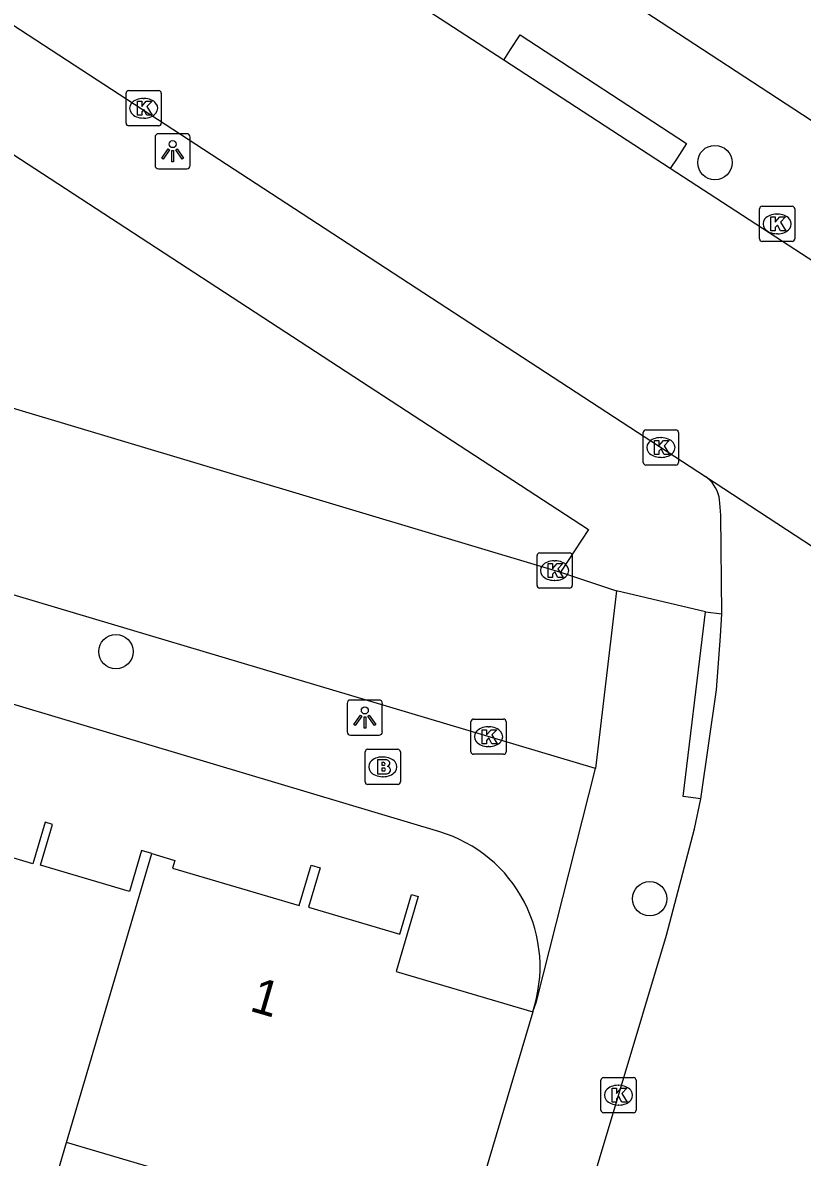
# Model space of a CAD drawing. Extents: x 162186 to 163152, y 385513 to 386513.
# Drawn here: x 162710.09 to 162732.25, y 386250.42 to 386282.66 of the extents above; entities that cross this region are included whole.
import ezdxf

# ---------------------------------------------------------------- set-up
doc = ezdxf.new("R2010")
doc.units = 0
for name, color, linetype in [('IMGEO_Boom', 7, 'Continuous'), ('IMGEO_Brandkraan', 7, 'Continuous'), ('IMGEO_Kolk', 7, 'Continuous'), ('IMGEO_Lichtpunt', 7, 'Continuous'), ('IMGEO_Pand', 7, 'Continuous'), ('IMGEO_Pand_nummerreeks', 7, 'Continuous'), ('IMGEO_Rijbaan_lokaal_gesloten', 7, 'Continuous'), ('IMGEO_Rijbaan_lokaal_open', 7, 'Continuous'), ('IMGEO_Voetpad_open', 7, 'Continuous')]:
    doc.layers.add(name, color=color, linetype=linetype)

msp = doc.modelspace()

# ---------------------------------------------------------------- linework, layer by layer
at = {"layer": 'IMGEO_Boom'}
for centre in [(162729.769, 386278.685), (162712.739, 386264.788), (162727.916, 386257.766)]:
    msp.add_circle(centre, 0.489, dxfattribs=at)
at = {"layer": 'IMGEO_Brandkraan'}
for p, q in [((162719.826, 386261.089), (162719.826, 386261.941)), ((162719.901, 386262.015), (162720.753, 386262.015)), ((162720.314, 386261.795), (162720.339, 386261.795)), ((162720.827, 386261.941), (162720.827, 386261.089)), ((162720.337, 386261.235), (162720.312, 386261.235)), ((162720.753, 386261.015), (162719.901, 386261.015))]:
    msp.add_line(p, q, dxfattribs=at)
for points in [[(162719.826, 386261.089), (162719.826, 386261.941)], [(162719.901, 386262.015), (162720.753, 386262.015)], [(162720.827, 386261.941), (162720.827, 386261.089)], [(162720.174, 386261.715), (162720.174, 386261.315), (162720.387, 386261.315)], [(162720.405, 386261.715), (162720.174, 386261.715)], [(162720.353, 386261.634), (162720.299, 386261.634), (162720.299, 386261.558)], [(162720.299, 386261.558), (162720.352, 386261.558)], [(162720.361, 386261.482), (162720.299, 386261.482), (162720.299, 386261.401)], [(162720.299, 386261.401), (162720.361, 386261.401)], [(162720.753, 386261.015), (162719.901, 386261.015)]]:
    msp.add_lwpolyline(points, dxfattribs=at)
for centre, radius, start, end in [((162719.903, 386261.939), 0.0765, 91.552, 178.448), ((162719.903, 386261.939), 0.0765, 91.552, 178.448), ((162720.751, 386261.939), 0.0765, 1.552, 88.448), ((162720.751, 386261.939), 0.0765, 1.552, 88.448), ((162720.354, 386261.596), 0.0379, 267.8285, 90.9355), ((162720.362, 386261.441), 0.0404, 269.8759, 90.5077), ((162720.409, 386261.57), 0.145, 59.4692, 91.5367), ((162720.434, 386261.617), 0.0922, 285.5137, 58.1501), ((162720.439, 386261.425), 0.105, 301.3115, 78.989), ((162720.393, 386261.566), 0.251, 268.6676, 293.5347), ((162719.903, 386261.091), 0.0765, 181.552, 268.448), ((162719.903, 386261.091), 0.0765, 181.552, 268.448), ((162720.751, 386261.091), 0.0765, 271.552, 358.448), ((162720.751, 386261.091), 0.0765, 271.552, 358.448)]:
    msp.add_arc(centre, radius, start, end, dxfattribs=at)
for centre, major_axis, ratio, start_param, end_param in [((162720.313, 386261.515), (-0.387, 0.002), 0.722429, 4.712389, 7.853982), ((162720.338, 386261.515), (-0.39, 0.002), 0.717154, 1.570796, 4.712389)]:
    msp.add_ellipse(centre, major_axis=major_axis, ratio=ratio, start_param=start_param, end_param=end_param, dxfattribs=at)
at = {"layer": 'IMGEO_Kolk'}
for p, q in [((162713.029, 386279.802), (162713.029, 386280.654)), ((162713.104, 386280.728), (162713.956, 386280.728)), ((162713.517, 386280.508), (162713.542, 386280.508)), ((162714.03, 386280.654), (162714.03, 386279.802)), ((162713.54, 386279.948), (162713.515, 386279.948)), ((162713.956, 386279.728), (162713.104, 386279.728)), ((162731.038, 386276.516), (162731.038, 386277.368)), ((162731.113, 386277.442), (162731.965, 386277.442)), ((162732.039, 386277.368), (162732.039, 386276.516)), ((162731.526, 386277.222), (162731.551, 386277.222)), ((162731.549, 386276.662), (162731.524, 386276.662)), ((162731.965, 386276.442), (162731.113, 386276.442)), ((162727.734, 386270.163), (162727.734, 386271.015)), ((162727.809, 386271.089), (162728.661, 386271.089)), ((162728.222, 386270.869), (162728.247, 386270.869)), ((162728.735, 386271.015), (162728.735, 386270.163)), ((162728.245, 386270.309), (162728.22, 386270.309)), ((162728.661, 386270.089), (162727.809, 386270.089)), ((162724.787, 386267.592), (162725.639, 386267.592)), ((162724.712, 386266.666), (162724.712, 386267.518)), ((162725.2, 386267.372), (162725.225, 386267.372)), ((162725.713, 386267.518), (162725.713, 386266.666)), ((162725.223, 386266.812), (162725.198, 386266.812)), ((162725.639, 386266.592), (162724.787, 386266.592)), ((162722.834, 386261.945), (162722.834, 386262.797)), ((162722.909, 386262.871), (162723.761, 386262.871)), ((162723.835, 386262.797), (162723.835, 386261.945)), ((162723.322, 386262.651), (162723.347, 386262.651)), ((162723.761, 386261.871), (162722.909, 386261.871)), ((162723.345, 386262.091), (162723.32, 386262.091)), ((162726.529, 386251.76), (162726.529, 386252.612)), ((162726.604, 386252.686), (162727.456, 386252.686)), ((162727.017, 386252.466), (162727.042, 386252.466)), ((162727.53, 386252.612), (162727.53, 386251.76)), ((162727.04, 386251.906), (162727.015, 386251.906)), ((162727.456, 386251.686), (162726.604, 386251.686))]:
    msp.add_line(p, q, dxfattribs=at)
for points in [[(162713.029, 386279.802), (162713.029, 386280.654)], [(162713.104, 386280.728), (162713.956, 386280.728)], [(162714.03, 386280.654), (162714.03, 386279.802)], [(162713.35, 386280.428), (162713.473, 386280.428), (162713.473, 386280.277), (162713.603, 386280.428), (162713.767, 386280.428), (162713.621, 386280.277), (162713.774, 386280.028), (162713.622, 386280.028), (162713.537, 386280.192), (162713.473, 386280.125), (162713.473, 386280.028), (162713.35, 386280.028), (162713.35, 386280.428)], [(162713.956, 386279.728), (162713.104, 386279.728)], [(162731.038, 386276.516), (162731.038, 386277.368)], [(162731.113, 386277.442), (162731.965, 386277.442)], [(162732.039, 386277.368), (162732.039, 386276.516)], [(162731.359, 386277.142), (162731.482, 386277.142), (162731.482, 386276.991), (162731.612, 386277.142), (162731.776, 386277.142), (162731.63, 386276.991), (162731.783, 386276.742), (162731.631, 386276.742), (162731.546, 386276.906), (162731.482, 386276.839), (162731.482, 386276.742), (162731.359, 386276.742), (162731.359, 386277.142)], [(162731.965, 386276.442), (162731.113, 386276.442)], [(162727.734, 386270.163), (162727.734, 386271.015)], [(162727.809, 386271.089), (162728.661, 386271.089)], [(162728.735, 386271.015), (162728.735, 386270.163)], [(162728.055, 386270.789), (162728.178, 386270.789), (162728.178, 386270.638), (162728.308, 386270.789), (162728.472, 386270.789), (162728.326, 386270.638), (162728.479, 386270.389), (162728.327, 386270.389), (162728.242, 386270.553), (162728.178, 386270.486), (162728.178, 386270.389), (162728.055, 386270.389), (162728.055, 386270.789)], [(162728.661, 386270.089), (162727.809, 386270.089)], [(162724.787, 386267.592), (162725.639, 386267.592)], [(162724.712, 386266.666), (162724.712, 386267.518)], [(162725.033, 386267.292), (162725.156, 386267.292), (162725.156, 386267.141), (162725.286, 386267.292), (162725.45, 386267.292), (162725.304, 386267.141), (162725.457, 386266.892), (162725.305, 386266.892), (162725.22, 386267.056), (162725.156, 386266.989), (162725.156, 386266.892), (162725.033, 386266.892), (162725.033, 386267.292)], [(162725.713, 386267.518), (162725.713, 386266.666)], [(162725.639, 386266.592), (162724.787, 386266.592)], [(162722.834, 386261.945), (162722.834, 386262.797)], [(162722.909, 386262.871), (162723.761, 386262.871)], [(162723.835, 386262.797), (162723.835, 386261.945)], [(162723.155, 386262.571), (162723.278, 386262.571), (162723.278, 386262.42), (162723.408, 386262.571), (162723.572, 386262.571), (162723.426, 386262.42), (162723.579, 386262.171), (162723.427, 386262.171), (162723.342, 386262.335), (162723.278, 386262.268), (162723.278, 386262.171), (162723.155, 386262.171), (162723.155, 386262.571)], [(162723.761, 386261.871), (162722.909, 386261.871)], [(162726.529, 386251.76), (162726.529, 386252.612)], [(162726.604, 386252.686), (162727.456, 386252.686)], [(162727.53, 386252.612), (162727.53, 386251.76)], [(162726.85, 386252.386), (162726.973, 386252.386), (162726.973, 386252.235), (162727.103, 386252.386), (162727.267, 386252.386), (162727.121, 386252.235), (162727.274, 386251.986), (162727.122, 386251.986), (162727.037, 386252.15), (162726.973, 386252.083), (162726.973, 386251.986), (162726.85, 386251.986), (162726.85, 386252.386)], [(162727.456, 386251.686), (162726.604, 386251.686)]]:
    msp.add_lwpolyline(points, dxfattribs=at)
for centre, start, end in [((162713.106, 386280.652), 91.552, 178.448), ((162713.106, 386280.652), 91.552, 178.448), ((162713.954, 386280.652), 1.552, 88.448), ((162713.954, 386280.652), 1.552, 88.448), ((162713.106, 386279.804), 181.552, 268.448), ((162713.106, 386279.804), 181.552, 268.448), ((162713.954, 386279.804), 271.552, 358.448), ((162713.954, 386279.804), 271.552, 358.448), ((162731.115, 386277.366), 91.552, 178.448), ((162731.115, 386277.366), 91.552, 178.448), ((162731.963, 386277.366), 1.552, 88.448), ((162731.963, 386277.366), 1.552, 88.448), ((162731.115, 386276.518), 181.552, 268.448), ((162731.115, 386276.518), 181.552, 268.448), ((162731.963, 386276.518), 271.552, 358.448), ((162731.963, 386276.518), 271.552, 358.448), ((162727.811, 386271.013), 91.552, 178.448), ((162727.811, 386271.013), 91.552, 178.448), ((162728.659, 386271.013), 1.552, 88.448), ((162728.659, 386271.013), 1.552, 88.448), ((162727.811, 386270.165), 181.552, 268.448), ((162727.811, 386270.165), 181.552, 268.448), ((162728.659, 386270.165), 271.552, 358.448), ((162728.659, 386270.165), 271.552, 358.448), ((162724.789, 386267.516), 91.552, 178.448), ((162724.789, 386267.516), 91.552, 178.448), ((162725.637, 386267.516), 1.552, 88.448), ((162725.637, 386267.516), 1.552, 88.448), ((162724.789, 386266.668), 181.552, 268.448), ((162724.789, 386266.668), 181.552, 268.448), ((162725.637, 386266.668), 271.552, 358.448), ((162725.637, 386266.668), 271.552, 358.448), ((162722.911, 386262.795), 91.552, 178.448), ((162722.911, 386262.795), 91.552, 178.448), ((162723.759, 386262.795), 1.552, 88.448), ((162723.759, 386262.795), 1.552, 88.448), ((162722.911, 386261.947), 181.552, 268.448), ((162722.911, 386261.947), 181.552, 268.448), ((162723.759, 386261.947), 271.552, 358.448), ((162723.759, 386261.947), 271.552, 358.448), ((162726.606, 386252.61), 91.552, 178.448), ((162726.606, 386252.61), 91.552, 178.448), ((162727.454, 386252.61), 1.552, 88.448), ((162727.454, 386252.61), 1.552, 88.448), ((162726.606, 386251.762), 181.552, 268.448), ((162726.606, 386251.762), 181.552, 268.448), ((162727.454, 386251.762), 271.552, 358.448), ((162727.454, 386251.762), 271.552, 358.448)]:
    msp.add_arc(centre, 0.0765, start, end, dxfattribs=at)
for centre, major_axis, ratio, start_param, end_param in [((162713.516, 386280.228), (-0.387, 0.002), 0.722429, 4.712389, 7.853982), ((162713.541, 386280.228), (-0.39, 0.002), 0.717154, 1.570796, 4.712389), ((162731.525, 386276.942), (-0.387, 0.002), 0.722429, 4.712389, 7.853982), ((162731.55, 386276.942), (-0.39, 0.002), 0.717154, 1.570796, 4.712389), ((162728.221, 386270.589), (-0.387, 0.002), 0.722429, 4.712389, 7.853982), ((162728.246, 386270.589), (-0.39, 0.002), 0.717154, 1.570796, 4.712389), ((162725.199, 386267.092), (-0.387, 0.002), 0.722429, 4.712389, 7.853982), ((162725.224, 386267.092), (-0.39, 0.002), 0.717154, 1.570796, 4.712389), ((162723.321, 386262.371), (-0.387, 0.002), 0.722429, 4.712389, 7.853982), ((162723.346, 386262.371), (-0.39, 0.002), 0.717154, 1.570796, 4.712389), ((162727.016, 386252.186), (-0.387, 0.002), 0.722429, 4.712389, 7.853982), ((162727.041, 386252.186), (-0.39, 0.002), 0.717154, 1.570796, 4.712389)]:
    msp.add_ellipse(centre, major_axis=major_axis, ratio=ratio, start_param=start_param, end_param=end_param, dxfattribs=at)
at = {"layer": 'IMGEO_Lichtpunt'}
for p, q in [((162714.756, 386279.505), (162713.948, 386279.505)), ((162714.756, 386279.505), (162713.948, 386279.505)), ((162713.854, 386279.41), (162713.854, 386278.603)), ((162713.854, 386279.41), (162713.854, 386278.603)), ((162714.85, 386278.603), (162714.85, 386279.41)), ((162714.85, 386278.603), (162714.85, 386279.41)), ((162713.948, 386278.509), (162714.756, 386278.509)), ((162713.948, 386278.509), (162714.756, 386278.509)), ((162720.22, 386263.414), (162719.412, 386263.414)), ((162720.22, 386263.414), (162719.412, 386263.414)), ((162719.318, 386263.319), (162719.318, 386262.512)), ((162719.318, 386263.319), (162719.318, 386262.512)), ((162720.314, 386262.512), (162720.314, 386263.319)), ((162720.314, 386262.512), (162720.314, 386263.319)), ((162719.412, 386262.418), (162720.22, 386262.418)), ((162719.412, 386262.418), (162720.22, 386262.418))]:
    msp.add_line(p, q, dxfattribs=at)
for points in [[(162714.228, 386279.074), (162714.267, 386279.046), (162714.079, 386278.784), (162714.041, 386278.811), (162714.228, 386279.074)], [(162714.33, 386279.026), (162714.377, 386279.026), (162714.377, 386278.704), (162714.33, 386278.704), (162714.33, 386279.026)], [(162714.44, 386279.046), (162714.478, 386279.073), (162714.665, 386278.811), (162714.626, 386278.783), (162714.44, 386279.046)], [(162719.692, 386262.983), (162719.731, 386262.955), (162719.543, 386262.693), (162719.505, 386262.72), (162719.692, 386262.983)], [(162719.794, 386262.935), (162719.841, 386262.935), (162719.841, 386262.613), (162719.794, 386262.613), (162719.794, 386262.935)], [(162719.904, 386262.955), (162719.942, 386262.982), (162720.129, 386262.72), (162720.09, 386262.692), (162719.904, 386262.955)]]:
    msp.add_lwpolyline(points, dxfattribs=at)
for centre in [(162714.353, 386279.208), (162719.817, 386263.117)]:
    msp.add_circle(centre, 0.0994, dxfattribs=at)
for centre, start, end in [((162713.948, 386279.41), 90, 180), ((162713.948, 386279.41), 90, 180), ((162714.756, 386279.41), 0, 90), ((162714.756, 386279.41), 0, 90), ((162713.948, 386278.603), 180, 270), ((162713.948, 386278.603), 180, 270), ((162714.756, 386278.603), 270, 0), ((162714.756, 386278.603), 270, 360), ((162719.412, 386263.319), 90, 180), ((162719.412, 386263.319), 90, 180), ((162720.22, 386263.319), 0, 90), ((162720.22, 386263.319), 0, 90), ((162719.412, 386262.512), 180, 270), ((162719.412, 386262.512), 180, 270), ((162720.22, 386262.512), 270, 0), ((162720.22, 386262.512), 270, 360)]:
    msp.add_arc(centre, 0.0946, start, end, dxfattribs=at)
at = {"layer": 'IMGEO_Pand'}
for points in [[(162713.761, 386259.049), (162713.467, 386259.136), (162713.123, 386257.973), (162710.595, 386258.721), (162710.937, 386259.878), (162710.73, 386259.94), (162710.382, 386258.763), (162706.757, 386259.836), (162706.815, 386260.034), (162706.084, 386260.25)], [(162711.34, 386250.843), (162713.761, 386259.049)], [(162713.761, 386259.049), (162714.413, 386258.856), (162714.348, 386258.637), (162717.947, 386257.572), (162718.289, 386258.726), (162718.547, 386258.65), (162718.215, 386257.527), (162720.81, 386256.759), (162721.145, 386257.891), (162721.337, 386257.834), (162720.707, 386255.704), (162724.589, 386254.555)], [(162724.589, 386254.555), (162723.242, 386250), (162722.502, 386247.498)], [(162703.65, 386252.034), (162708.9, 386250.481), (162708.758, 386250), (162707.893, 386247.075), (162710.038, 386246.441), (162711.091, 386250), (162711.34, 386250.843)], [(162722.502, 386247.498), (162718.668, 386248.632), (162714.189, 386250), (162711.34, 386250.843)]]:
    msp.add_lwpolyline(points, dxfattribs=at)
at = {"layer": 'IMGEO_Rijbaan_lokaal_gesloten'}
for points in [[(162723.765, 386281.594), (162710.643, 386290.117), (162702.823, 386295.273), (162694.436, 386300.775), (162687.215, 386305.558)], [(162676.05, 386304.6), (162729.502, 386269.766)], [(162728.502, 386278.518), (162723.765, 386281.594)], [(162742.76, 386269.251), (162741.595, 386270.014), (162728.502, 386278.518)], [(162729.502, 386269.766), (162744.525, 386259.941)]]:
    msp.add_lwpolyline(points, dxfattribs=at)
at = {"layer": 'IMGEO_Rijbaan_lokaal_open'}
for points in [[(162726.372, 386261.465), (162656.935, 386282.163)], [(162702.638, 386273.861), (162725.376, 386267.042)], [(162729.969, 386265.862), (162729.938, 386268.669), (162729.913, 386269.01), (162729.904, 386269.1), (162729.886, 386269.189), (162729.861, 386269.275), (162729.829, 386269.359), (162729.788, 386269.44), (162729.741, 386269.517), (162729.687, 386269.59), (162729.627, 386269.657), (162729.561, 386269.719), (162729.502, 386269.766)], [(162725.376, 386267.042), (162726.973, 386266.519)], [(162726.973, 386266.519), (162726.372, 386261.465)], [(162729.365, 386260.61), (162729.814, 386263.702), (162729.933, 386265.228), (162729.969, 386265.862)], [(162719.4, 386226.716), (162726.379, 386250), (162728.39, 386256.734), (162729.19, 386259.752), (162729.365, 386260.61)]]:
    msp.add_lwpolyline(points, dxfattribs=at)
at = {"layer": 'IMGEO_Voetpad_open'}
for points in [[(162689.488, 386307.968), (162695.171, 386304.265), (162697.61, 386302.685), (162711.738, 386293.458), (162766.229, 386257.869), (162771.924, 386254.15)], [(162704.191, 386282.584), (162726.173, 386268.26), (162725.376, 386267.042)], [(162723.765, 386281.594), (162723.96, 386281.893), (162724.233, 386282.311), (162728.965, 386279.227), (162728.692, 386278.809), (162728.502, 386278.518)], [(162721.947, 386259.667), (162654.199, 386279.91)], [(162729.506, 386265.918), (162726.973, 386266.519)], [(162729.365, 386260.61), (162728.869, 386260.67), (162729.449, 386265.446), (162729.506, 386265.918)], [(162729.506, 386265.918), (162729.969, 386265.862)], [(162724.589, 386254.555), (162724.7, 386254.849), (162726.372, 386261.465)]]:
    msp.add_lwpolyline(points, dxfattribs=at)
msp.add_arc((162720.8, 386255.836), 3.999, 341.3255, 73.3364, dxfattribs=at)

# ---------------------------------------------------------------- texts
at = {"layer": 'IMGEO_Pand_nummerreeks'}
msp.add_text('1', height=1, rotation=343.7968, dxfattribs=at).set_placement((162716.509, 386254.593))

doc.saveas('drawing.dxf')
